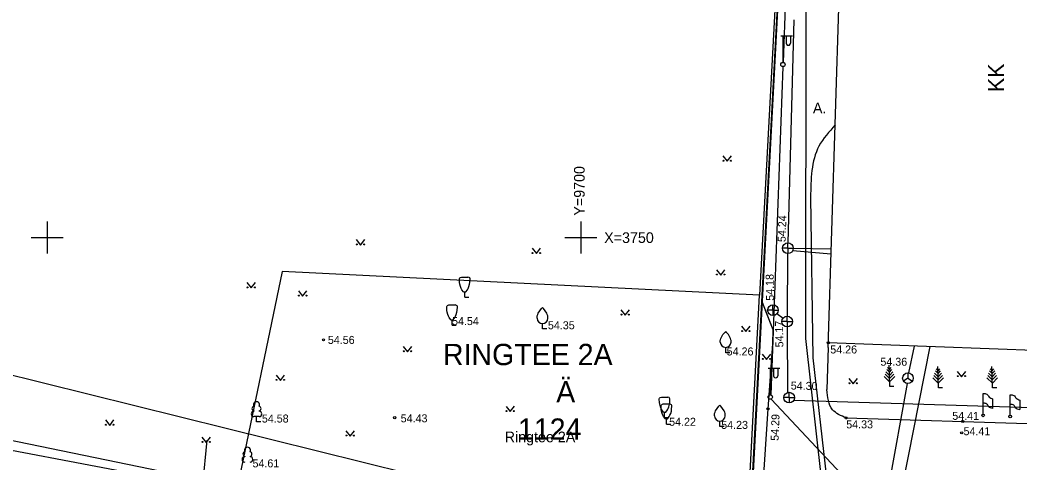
# Model space of a CAD drawing. Extents: x 9156 to 9809, y 2728 to 4000.
# Drawn here: x 9647.5 to 9741.2, y 3728.9 to 3770.4 of the extents above; entities that cross this region are included whole.
import ezdxf

# ---------------------------------------------------------------- set-up
doc = ezdxf.new("R2010")
doc.units = 0
for name, color, linetype in [('Level 1', 7, 'Continuous'), ('Level 5', 7, 'Continuous'), ('Level 54', 7, 'Continuous'), ('Level 7', 7, 'Continuous')]:
    doc.layers.add(name, color=color, linetype=linetype)

msp = doc.modelspace()

# ---------------------------------------------------------------- linework, layer by layer
at = {"layer": 'Level 1'}
msp.add_line((9518.632, 3768.823), (9760.318, 3708.94), dxfattribs=at)
msp.add_line((9518.632, 3768.823), (9760.318, 3708.94), dxfattribs=at)
at = {"layer": 'Level 54'}
for p, q in [((9715.664, 3717.757), (9721.689, 3832.211)), ((9720.157, 3797.103), (9718.961, 3766.443)), ((9723.192, 3739.699), (9724.772, 3789.468)), ((9721.115, 3740.531), (9721.148, 3773.868)), ((9719.96, 3770.412), (9719.415, 3749.489)), ((9718.756, 3768.935), (9719.856, 3768.935)), ((9718.956, 3768.935), (9718.956, 3766.435)), ((9719.256, 3768.935), (9719.256, 3768.235)), ((9719.656, 3768.935), (9719.656, 3768.235)), ((9718.953, 3766.004), (9717.812, 3735.229)), ((9713.323, 3757.66), (9713.726, 3757.155)), ((9713.726, 3757.155), (9714.123, 3757.66)), ((9721.543, 3753.781), (9721.741, 3738.725)), ((9650, 3751.5), (9650, 3748.5)), ((9700, 3751.5), (9700, 3748.5)), ((9700, 3751.5), (9700, 3748.5)), ((9648.5, 3750), (9651.5, 3750)), ((9678.963, 3749.804), (9679.366, 3749.299)), ((9679.366, 3749.299), (9679.763, 3749.804)), ((9698.5, 3750), (9701.5, 3750)), ((9698.5, 3750), (9701.5, 3750)), ((9695.44, 3748.999), (9695.843, 3748.493)), ((9695.843, 3748.493), (9696.24, 3748.999)), ((9719.419, 3748.997), (9718.919, 3748.997)), ((9719.419, 3748.997), (9719.419, 3749.497)), ((9719.419, 3748.997), (9719.919, 3748.997)), ((9719.419, 3748.997), (9719.419, 3748.497)), ((9719.886, 3748.799), (9723.451, 3748.468)), ((9719.919, 3749.008), (9723.507, 3748.953)), ((9719.389, 3748.501), (9719.36, 3742.608)), ((9712.721, 3746.984), (9713.124, 3746.479)), ((9713.124, 3746.479), (9713.521, 3746.984)), ((9688.832, 3746.295), (9689.432, 3746.295)), ((9668.715, 3745.776), (9669.118, 3745.27)), ((9669.118, 3745.27), (9669.515, 3745.776)), ((9673.54, 3745.009), (9673.943, 3744.504)), ((9673.943, 3744.504), (9674.34, 3745.009)), ((9689.032, 3744.895), (9689.232, 3744.895)), ((9689.132, 3744.395), (9689.132, 3744.895)), ((9689.132, 3744.395), (9689.532, 3744.395)), ((9687.644, 3743.687), (9688.244, 3743.687)), ((9703.761, 3743.218), (9704.164, 3742.713)), ((9704.164, 3742.713), (9704.561, 3743.218)), ((9718.018, 3743.186), (9717.518, 3743.186)), ((9718.018, 3743.186), (9718.018, 3743.686)), ((9718.018, 3743.186), (9718.518, 3743.186)), ((9718.018, 3743.186), (9718.018, 3742.686)), ((9687.844, 3742.287), (9688.044, 3742.287)), ((9687.944, 3741.787), (9687.944, 3742.287)), ((9718.396, 3742.859), (9718.965, 3742.443)), ((9719.353, 3742.117), (9719.353, 3742.617)), ((9687.944, 3741.787), (9688.344, 3741.787)), ((9696.421, 3741.427), (9696.421, 3741.927)), ((9696.821, 3741.427), (9696.421, 3741.427)), ((9715.08, 3741.679), (9715.481, 3741.175)), ((9715.481, 3741.175), (9715.88, 3741.679)), ((9719.353, 3742.117), (9718.853, 3742.117)), ((9719.347, 3741.619), (9719.381, 3735.459)), ((9719.353, 3742.117), (9719.853, 3742.117)), ((9719.353, 3742.117), (9719.353, 3741.617)), ((9722.553, 3727.38), (9721.115, 3740.531)), ((9683.365, 3739.786), (9683.768, 3739.281)), ((9683.768, 3739.281), (9684.165, 3739.786)), ((9713.587, 3739.195), (9713.587, 3739.695)), ((9717.559, 3733.926), (9717.993, 3740.044)), ((9721.688, 3683.648), (9732.75, 3739.763)), ((9723.196, 3739.672), (9723.068, 3735.74)), ((9723.196, 3739.672), (9723.068, 3735.74)), ((9753.767, 3738.957), (9723.208, 3740.129)), ((9730.749, 3737.302), (9731.296, 3739.819)), ((9713.987, 3739.195), (9713.587, 3739.195)), ((9717.009, 3739.065), (9717.412, 3738.56)), ((9717.412, 3738.56), (9717.809, 3739.065)), ((9721.741, 3738.725), (9723.035, 3727.46)), ((9717.563, 3737.737), (9718.663, 3737.737)), ((9717.763, 3737.737), (9717.763, 3735.237)), ((9718.063, 3737.737), (9718.063, 3737.037)), ((9718.463, 3737.737), (9718.463, 3737.037)), ((9728.932, 3737.373), (9728.678, 3737.616)), ((9728.927, 3737.623), (9728.741, 3737.8)), ((9728.963, 3736.023), (9728.917, 3738.023)), ((9728.927, 3737.623), (9729.103, 3737.808)), ((9728.932, 3737.373), (9729.175, 3737.627)), ((9733.487, 3737.496), (9733.301, 3737.673)), ((9733.523, 3735.896), (9733.477, 3737.896)), ((9733.487, 3737.496), (9733.663, 3737.681)), ((9738.553, 3737.496), (9738.368, 3737.673)), ((9738.59, 3735.896), (9738.544, 3737.896)), ((9738.553, 3737.496), (9738.73, 3737.681)), ((9671.455, 3737.1), (9671.858, 3736.594)), ((9671.858, 3736.594), (9672.255, 3737.1)), ((9725.128, 3736.777), (9725.531, 3736.272)), ((9725.531, 3736.272), (9725.928, 3736.777)), ((9728.953, 3736.473), (9728.45, 3736.953)), ((9728.946, 3736.773), (9728.526, 3737.174)), ((9728.939, 3737.073), (9728.602, 3737.395)), ((9728.939, 3737.073), (9729.261, 3737.41)), ((9728.946, 3736.773), (9729.347, 3737.193)), ((9728.953, 3736.473), (9729.433, 3736.976)), ((9730.668, 3736.809), (9730.252, 3736.532)), ((9730.668, 3737.309), (9730.668, 3736.809)), ((9730.668, 3736.809), (9731.084, 3736.532)), ((9733.513, 3736.346), (9733.01, 3736.826)), ((9733.506, 3736.646), (9733.086, 3737.047)), ((9733.499, 3736.946), (9733.162, 3737.268)), ((9733.492, 3737.246), (9733.238, 3737.489)), ((9733.492, 3737.246), (9733.735, 3737.5)), ((9733.499, 3736.946), (9733.821, 3737.283)), ((9733.506, 3736.646), (9733.907, 3737.066)), ((9733.513, 3736.346), (9733.993, 3736.849)), ((9735.281, 3737.448), (9735.684, 3736.943)), ((9735.684, 3736.943), (9736.081, 3737.448)), ((9738.58, 3736.346), (9738.077, 3736.826)), ((9738.573, 3736.646), (9738.153, 3737.047)), ((9738.566, 3736.946), (9738.229, 3737.268)), ((9738.559, 3737.246), (9738.305, 3737.489)), ((9738.559, 3737.246), (9738.802, 3737.5)), ((9738.566, 3736.946), (9738.888, 3737.283)), ((9738.573, 3736.646), (9738.974, 3737.066)), ((9738.58, 3736.346), (9739.06, 3736.849)), ((9719.649, 3674.847), (9730.614, 3736.312)), ((9729.363, 3736.032), (9728.963, 3736.023)), ((9733.923, 3735.905), (9733.523, 3735.896)), ((9738.99, 3735.905), (9738.59, 3735.896)), ((9707.565, 3735.028), (9708.165, 3735.028)), ((9737.267, 3714.117), (9717.846, 3734.851)), ((9719.534, 3734.983), (9719.034, 3734.983)), ((9719.534, 3734.983), (9719.534, 3735.483)), ((9719.534, 3734.983), (9720.034, 3734.983)), ((9719.534, 3734.983), (9719.534, 3734.483)), ((9719.974, 3734.745), (9743.999, 3733.987)), ((9737.707, 3733.445), (9737.707, 3735.371)), ((9737.707, 3733.445), (9737.707, 3735.371)), ((9738.608, 3734.867), (9738.608, 3733.977)), ((9738.608, 3734.867), (9738.608, 3733.977)), ((9740.24, 3733.33), (9740.24, 3735.256)), ((9740.24, 3733.33), (9740.24, 3735.256)), ((9741.141, 3734.752), (9741.141, 3733.862)), ((9741.141, 3734.752), (9741.141, 3733.862)), ((9693.008, 3734.14), (9693.382, 3733.669)), ((9693.382, 3733.669), (9693.782, 3734.173)), ((9707.734, 3734.402), (9708.334, 3734.402)), ((9655.453, 3732.884), (9655.856, 3732.379)), ((9655.856, 3732.379), (9656.253, 3732.884)), ((9669.367, 3733.734), (9669.367, 3733.702)), ((9669.867, 3733.202), (9669.367, 3733.202)), ((9669.617, 3732.702), (9669.617, 3733.202)), ((9669.867, 3733.734), (9669.867, 3733.702)), ((9707.765, 3733.628), (9707.965, 3733.628)), ((9707.865, 3733.128), (9707.865, 3733.628)), ((9707.865, 3733.128), (9708.265, 3733.128)), ((9707.934, 3733.002), (9708.134, 3733.002)), ((9708.034, 3732.502), (9708.034, 3733.002)), ((9670.017, 3732.702), (9669.617, 3732.702)), ((9708.034, 3732.502), (9708.434, 3732.502)), ((9713.043, 3732.272), (9713.043, 3732.772)), ((9713.443, 3732.272), (9713.043, 3732.272)), ((9664.495, 3731.272), (9664.898, 3730.767)), ((9664.898, 3730.767), (9665.295, 3731.272)), ((9677.997, 3731.877), (9678.398, 3731.374)), ((9678.398, 3731.374), (9678.797, 3731.877)), ((9661.749, 3697.064), (9664.999, 3730.984)), ((9668.519, 3729.472), (9668.519, 3729.44)), ((9669.019, 3729.472), (9669.019, 3729.44))]:
    msp.add_line(p, q, dxfattribs=at)
for points in [[(9722.811, 3716.105), (9715.582, 3717.472), (9720.877, 3817.559)], [(9689.032, 3744.895), (9688.874, 3745.108), (9688.809, 3745.22), (9688.732, 3745.395), (9688.671, 3745.621), (9688.647, 3745.777), (9688.632, 3746.095), (9688.634, 3746.137), (9688.664, 3746.208), (9688.704, 3746.246), (9688.832, 3746.295)], [(9689.232, 3744.895), (9689.39, 3745.108), (9689.455, 3745.22), (9689.532, 3745.395), (9689.593, 3745.621), (9689.617, 3745.777), (9689.632, 3746.095), (9689.63, 3746.137), (9689.6, 3746.208), (9689.56, 3746.246), (9689.432, 3746.295)], [(9687.844, 3742.287), (9687.685, 3742.5), (9687.621, 3742.612), (9687.544, 3742.787), (9687.482, 3743.012), (9687.459, 3743.168), (9687.444, 3743.487), (9687.446, 3743.529), (9687.475, 3743.6), (9687.516, 3743.637), (9687.644, 3743.687)], [(9688.044, 3742.287), (9688.202, 3742.5), (9688.267, 3742.612), (9688.344, 3742.787), (9688.405, 3743.012), (9688.429, 3743.168), (9688.444, 3743.487), (9688.442, 3743.529), (9688.412, 3743.6), (9688.372, 3743.637), (9688.244, 3743.687)], [(9695.921, 3742.427), (9695.921, 3742.577), (9695.93, 3742.642), (9695.968, 3742.77), (9696.024, 3742.894), (9696.171, 3743.127), (9696.33, 3743.332), (9696.421, 3743.427)], [(9696.921, 3742.427), (9696.921, 3742.577), (9696.911, 3742.642), (9696.873, 3742.77), (9696.817, 3742.894), (9696.671, 3743.127), (9696.511, 3743.332), (9696.421, 3743.427)], [(9717.993, 3740.044), (9718.025, 3741.357), (9716.989, 3744.064)], [(9717.993, 3740.044), (9718.025, 3741.357), (9717.332, 3743.167)], [(9713.087, 3740.195), (9713.087, 3740.345), (9713.097, 3740.411), (9713.135, 3740.539), (9713.191, 3740.662), (9713.337, 3740.895), (9713.497, 3741.1), (9713.587, 3741.195)], [(9714.087, 3740.195), (9714.087, 3740.345), (9714.077, 3740.411), (9714.04, 3740.539), (9713.984, 3740.662), (9713.837, 3740.895), (9713.677, 3741.1), (9713.587, 3741.195)], [(9673.173, 3725.267), (9669.213, 3726.254), (9659.652, 3728.282), (9618.218, 3736.801)], [(9724.886, 3733.079), (9742.842, 3732.535), (9744.003, 3734.005), (9744.316, 3736.875)], [(9707.765, 3733.628), (9707.607, 3733.84), (9707.542, 3733.952), (9707.465, 3734.128), (9707.404, 3734.353), (9707.38, 3734.509), (9707.365, 3734.828), (9707.367, 3734.869), (9707.397, 3734.941), (9707.437, 3734.978), (9707.565, 3735.028)], [(9707.965, 3733.628), (9708.123, 3733.84), (9708.188, 3733.952), (9708.265, 3734.128), (9708.326, 3734.353), (9708.35, 3734.509), (9708.365, 3734.828), (9708.363, 3734.869), (9708.333, 3734.941), (9708.293, 3734.978), (9708.165, 3735.028)], [(9707.934, 3733.002), (9707.776, 3733.214), (9707.711, 3733.326), (9707.634, 3733.502), (9707.573, 3733.727), (9707.549, 3733.883), (9707.534, 3734.202), (9707.536, 3734.243), (9707.566, 3734.315), (9707.606, 3734.352), (9707.734, 3734.402)], [(9708.134, 3733.002), (9708.292, 3733.214), (9708.357, 3733.326), (9708.434, 3733.502), (9708.495, 3733.727), (9708.519, 3733.883), (9708.534, 3734.202), (9708.532, 3734.243), (9708.502, 3734.315), (9708.462, 3734.352), (9708.334, 3734.402)], [(9712.543, 3733.272), (9712.543, 3733.422), (9712.552, 3733.488), (9712.59, 3733.616), (9712.646, 3733.74), (9712.793, 3733.972), (9712.953, 3734.177), (9713.043, 3734.272)], [(9713.543, 3733.272), (9713.543, 3733.422), (9713.533, 3733.488), (9713.495, 3733.616), (9713.439, 3733.74), (9713.293, 3733.972), (9713.133, 3734.177), (9713.043, 3734.272)], [(9762.185, 3706.838), (9761.899, 3708.198), (9761.872, 3708.168), (9761.309, 3709.17), (9760.395, 3710.143), (9756.61, 3711.63), (9744.711, 3713.671), (9744.494, 3712.557), (9743.325, 3712.733), (9743.586, 3713.889), (9716.595, 3719.196), (9717.559, 3733.926)]]:
    msp.add_lwpolyline(points, dxfattribs=at)
for centre, radius in [((9718.956, 3766.235), 0.2), ((9713.373, 3757.21), 0.0428), ((9714.073, 3757.21), 0.0452), ((9679.013, 3749.354), 0.0428), ((9679.713, 3749.354), 0.0452), ((9719.419, 3748.997), 0.5), ((9695.49, 3748.549), 0.0428), ((9696.19, 3748.549), 0.0452), ((9712.771, 3746.534), 0.0428), ((9713.471, 3746.534), 0.0452), ((9668.765, 3745.326), 0.0428), ((9669.465, 3745.326), 0.0452), ((9673.59, 3744.559), 0.0428), ((9674.29, 3744.559), 0.0452), ((9718.018, 3743.186), 0.5), ((9703.811, 3742.768), 0.0428), ((9704.511, 3742.768), 0.0452), ((9719.353, 3742.117), 0.5), ((9675.893, 3740.399), 0.102), ((9715.13, 3741.229), 0.0407), ((9715.83, 3741.229), 0.0486), ((9723.208, 3740.129), 0.102), ((9683.415, 3739.336), 0.0428), ((9684.115, 3739.336), 0.0452), ((9717.059, 3738.615), 0.0428), ((9717.759, 3738.615), 0.0452), ((9671.505, 3736.65), 0.0428), ((9672.205, 3736.65), 0.0452), ((9730.668, 3736.809), 0.5), ((9735.331, 3736.998), 0.0428), ((9736.031, 3736.998), 0.0452), ((9725.178, 3736.327), 0.0428), ((9725.878, 3736.327), 0.0452), ((9717.763, 3735.037), 0.2), ((9719.534, 3734.983), 0.5), ((9717.559, 3733.926), 0.102), ((9682.566, 3733.102), 0.102), ((9693.032, 3733.723), 0.0433), ((9693.732, 3733.723), 0.0482), ((9724.886, 3733.079), 0.102), ((9737.707, 3733.319), 0.126), ((9737.707, 3733.319), 0.126), ((9740.24, 3733.204), 0.126), ((9740.24, 3733.204), 0.126), ((9655.503, 3732.434), 0.0428), ((9656.203, 3732.434), 0.0452), ((9735.799, 3732.748), 0.102), ((9678.047, 3731.427), 0.0433), ((9678.747, 3731.427), 0.0482), ((9735.711, 3731.678), 0.102), ((9664.545, 3730.822), 0.0428), ((9665.245, 3730.822), 0.0452)]:
    msp.add_circle(centre, radius, dxfattribs=at)
for centre, radius, start, end in [((9719.456, 3768.234), 0.2, 179.93931, 0.0607), ((9696.421, 3742.427), 0.5, 180, 0), ((9713.587, 3740.195), 0.5, 180, 0), ((9718.263, 3737.037), 0.2, 179.93931, 0.0607), ((9669.417, 3733.952), 0.224, 105.2441, 257.07903), ((9669.617, 3734.302), 0.292, 332.5799, 207.4201), ((9669.817, 3733.952), 0.224, 282.92097, 74.7559), ((9669.367, 3733.452), 0.25, 90.00001, 270), ((9669.867, 3733.452), 0.25, 270, 89.99999), ((9713.043, 3733.272), 0.5, 180, 0), ((9668.769, 3730.04), 0.292, 332.5799, 207.4201), ((9668.519, 3729.19), 0.25, 90.00001, 270), ((9668.569, 3729.69), 0.224, 105.2441, 257.07903), ((9668.969, 3729.69), 0.224, 282.92097, 74.7559), ((9669.019, 3729.19), 0.25, 270, 89.99999)]:
    msp.add_arc(centre, radius, start, end, dxfattribs=at)
for points in [[(9723.853, 3760.564), (9722.334, 3758.575), (9721.543, 3753.781)], [(9724.886, 3733.079), (9723.607, 3733.843), (9723.068, 3735.74)], [(9737.707, 3735.371), (9738.057, 3735.306), (9738.289, 3735.04), (9738.608, 3734.867)], [(9737.707, 3735.371), (9738.057, 3735.306), (9738.289, 3735.04), (9738.608, 3734.867)], [(9740.24, 3735.256), (9740.59, 3735.191), (9740.822, 3734.925), (9741.141, 3734.752)], [(9740.24, 3735.256), (9740.59, 3735.191), (9740.822, 3734.925), (9741.141, 3734.752)], [(9737.707, 3734.496), (9738.034, 3734.407), (9738.201, 3734.174), (9738.609, 3733.978)], [(9737.707, 3734.496), (9738.034, 3734.407), (9738.201, 3734.174), (9738.609, 3733.978)], [(9740.24, 3734.381), (9740.567, 3734.292), (9740.734, 3734.059), (9741.142, 3733.863)], [(9740.24, 3734.381), (9740.567, 3734.292), (9740.734, 3734.059), (9741.142, 3733.863)]]:
    msp.add_spline(points, degree=3, dxfattribs=at)
at = {"layer": 'Level 7'}
for p, q in [((9721.45, 3832.75), (9716.77, 3744.61)), ((9672.03, 3746.83), (9667.72, 3726.07)), ((9716.77, 3744.61), (9672.03, 3746.83)), ((9715.31, 3717.05), (9716.77, 3744.61)), ((9614.195, 3736.215), (9667.72, 3726.07))]:
    msp.add_line(p, q, dxfattribs=at)

# ---------------------------------------------------------------- texts
at = {"layer": 'Level 5'}
for s, p in [('RINGTEE 2A', (9687.09, 3738.028)), ('Ä', (9697.708, 3734.528)), ('1124', (9694.12, 3731.028))]:
    msp.add_text(s, height=2, dxfattribs=at).set_placement(p)
at = {"layer": 'Level 54'}
for s, height, rotation, p in [('KK', 1.5, 90, (9739.672, 3763.65)), ('Y=9700', 1, 90, (9700.373, 3752.056)), ('54.24', 0.75, 88.0634, (9719.204, 3749.568)), ('54.18', 0.75, 91.03901, (9718.126, 3744.076)), ('54.17', 0.75, 91.03901, (9718.999, 3739.7)), ('54.30', 0.75, 358.8191, (9719.683, 3735.74)), ('54.29', 0.75, 87.9597, (9718.548, 3730.919))]:
    msp.add_text(s, height=height, rotation=rotation, dxfattribs=at).set_placement(p)
for s, height, p in [('A.', 1, (9721.766, 3761.655)), ('X=3750', 1, (9702.203, 3749.492)), ('54.54', 0.75, (9687.944, 3741.787)), ('54.35', 0.75, (9696.929, 3741.395)), ('54.56', 0.75, (9676.304, 3740.02)), ('54.26', 0.75, (9713.683, 3738.94)), ('54.26', 0.75, (9723.392, 3739.126)), ('54.36', 0.75, (9728.089, 3737.974)), ('54.58', 0.75, (9670.119, 3732.646)), ('54.43', 0.75, (9683.131, 3732.664)), ('54.22', 0.75, (9708.288, 3732.342)), ('54.33', 0.75, (9724.886, 3732.098)), ('54.41', 0.75, (9734.826, 3732.897)), ('54.23', 0.75, (9713.17, 3732.049)), ('54.41', 0.75, (9735.881, 3731.455)), ('Ringtee 2A', 1, (9692.877, 3730.794)), ('54.61', 0.75, (9669.242, 3728.44))]:
    msp.add_text(s, height=height, dxfattribs=at).set_placement(p)

doc.saveas('drawing.dxf')
